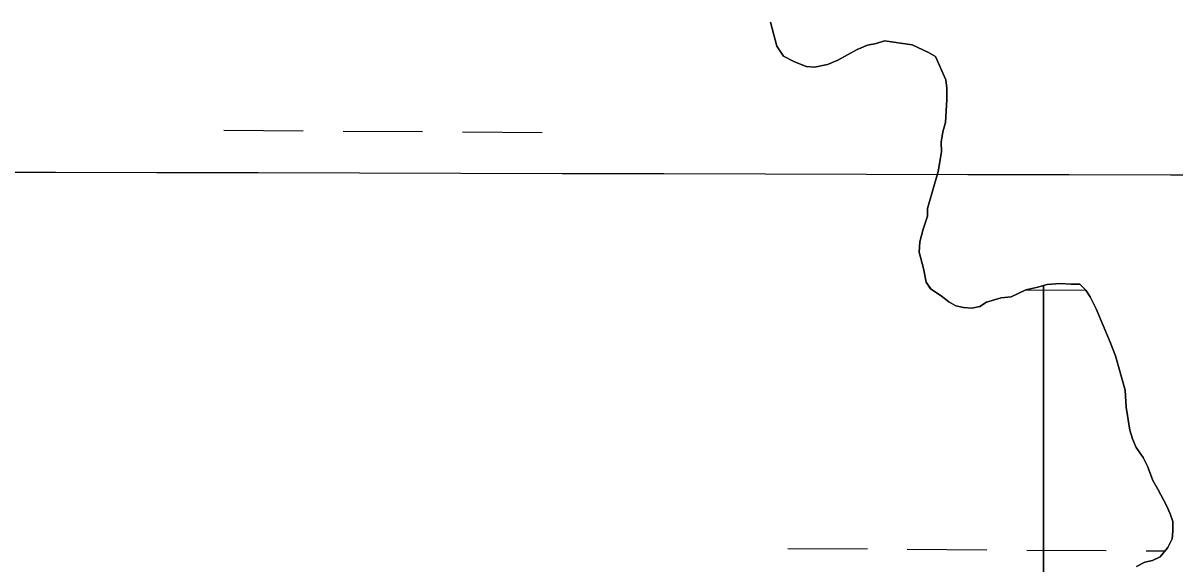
# Model space of a CAD drawing. Extents: x 3172231 to 3210228, y 940198 to 965780.
# Drawn here: x 3194626.5 to 3195089.7, y 951587.4 to 951804.8 of the extents above; entities that cross this region are included whole.
import ezdxf

# ---------------------------------------------------------------- set-up
doc = ezdxf.new("R2010")
doc.units = 0
for name, color, linetype in [('V-GRID-MAJR', 7, 'Continuous'), ('V-SITE-VEGE', 7, 'Continuous'), ('V-TOPO-SHOR', 7, 'Continuous'), ('V-WETL-SWMP', 7, 'Continuous')]:
    doc.layers.add(name, color=color, linetype=linetype)

msp = doc.modelspace()

# ---------------------------------------------------------------- linework, layer by layer
at = {"layer": 'V-GRID-MAJR'}
msp.add_spline([(3176504.317, 951793.007), (3181720.753, 951778.211), (3186937.193, 951764.175), (3192153.634, 951750.897), (3197370.077, 951738.379), (3202586.522, 951726.618), (3207802.969, 951715.617)], degree=3, dxfattribs=at)
at = {"layer": 'V-SITE-VEGE'}
for points in [[(3195036.827, 951579.533), (3195036.827, 951699.275), (3195034.523, 951698.624), (3195029.71, 951697.545), (3195023.877, 951694.733), (3195019.746, 951694.35), (3195013.905, 951692.572), (3195011.165, 951690.823), (3195008.071, 951690.106), (3195004.622, 951690.418), (3195001.515, 951691.077), (3194998.742, 951692.775), (3194995.619, 951695.159), (3194991.457, 951697.876), (3194989.708, 951700.617), (3194988.625, 951706.12), (3194986.839, 951712.651), (3194987.146, 951716.788), (3194988.475, 951721.969), (3194990.151, 951727.152), (3194990.122, 951730.253), (3194994.462, 951745.111), (3194995.766, 951753.049), (3194995.731, 951756.838), (3194996.383, 951760.979), (3194997.38, 951764.78), (3194997.984, 951774.089), (3194997.939, 951778.568), (3194997.562, 951782.01), (3194993.341, 951791.275), (3194990.568, 951792.971), (3194983.994, 951796.008), (3194972.952, 951797.63), (3194969.517, 951796.565), (3194966.076, 951795.844), (3194961.958, 951794.083), (3194954.073, 951789.875), (3194949.955, 951788.113), (3194944.796, 951787.032), (3194941.347, 951787.343), (3194936.503, 951789.365), (3194932.35, 951791.394), (3194929.554, 951795.504), (3194927.054, 951805.128)], [(3195074.166, 951586.316), (3195077.594, 951588.073), (3195080.689, 951588.786), (3195083.775, 951590.195), (3195086.843, 951594.014), (3195088.532, 951597.475), (3195088.85, 951600.58), (3195088.813, 951604.371), (3195087.75, 951607.461), (3195086.339, 951610.894), (3195082.835, 951617.408), (3195080.736, 951620.835), (3195078.612, 951626.674), (3195076.859, 951630.102), (3195074.061, 951634.21), (3195072.654, 951637.645), (3195071.585, 951641.079), (3195070.121, 951650.369), (3195069.711, 951657.256), (3195065.796, 951671.005), (3195063.676, 951676.497), (3195058.036, 951689.883), (3195055.578, 951694.684), (3195053.831, 951697.426), (3195051.396, 951699.814), (3195047.951, 951699.781), (3195043.468, 951700.084), (3195038.303, 951699.693), (3195036.827, 951699.275), (3195036.827, 951579.533)]]:
    msp.add_lwpolyline(points, dxfattribs=at)
at = {"layer": 'V-TOPO-SHOR'}
for points in [[(3194927.054, 951805.128), (3194929.554, 951795.502), (3194932.35, 951791.394), (3194936.503, 951789.365), (3194941.347, 951787.343), (3194944.796, 951787.032), (3194949.955, 951788.113), (3194954.073, 951789.875), (3194961.96, 951794.083), (3194966.076, 951795.844), (3194969.517, 951796.565), (3194972.952, 951797.63), (3194983.994, 951796.01), (3194990.568, 951792.971), (3194993.341, 951791.275), (3194997.562, 951782.01), (3194997.939, 951778.568), (3194997.982, 951774.089), (3194997.38, 951764.78), (3194996.383, 951760.979), (3194995.731, 951756.838), (3194995.766, 951753.049), (3194994.462, 951745.111), (3194990.122, 951730.253), (3194990.151, 951727.152), (3194988.475, 951721.969), (3194987.146, 951716.788), (3194986.839, 951712.651), (3194988.625, 951706.12), (3194989.708, 951700.617), (3194991.457, 951697.876), (3194995.619, 951695.159), (3194998.742, 951692.775), (3195001.515, 951691.077), (3195004.622, 951690.418), (3195008.071, 951690.106), (3195011.165, 951690.823), (3195013.905, 951692.572), (3195019.746, 951694.35), (3195023.877, 951694.733), (3195029.71, 951697.545), (3195034.523, 951698.624), (3195038.303, 951699.693), (3195043.468, 951700.084), (3195047.951, 951699.781), (3195051.396, 951699.814), (3195053.831, 951697.426), (3195055.578, 951694.684), (3195058.036, 951689.883), (3195063.676, 951676.497), (3195065.793, 951671.005), (3195069.711, 951657.256), (3195070.121, 951650.369), (3195071.585, 951641.079), (3195072.652, 951637.645), (3195074.061, 951634.21), (3195076.857, 951630.102), (3195078.612, 951626.674), (3195080.734, 951620.835), (3195082.835, 951617.408), (3195086.339, 951610.894), (3195087.75, 951607.461), (3195088.813, 951604.371), (3195088.85, 951600.58), (3195088.532, 951597.475), (3195086.843, 951594.014), (3195083.777, 951590.195), (3195080.689, 951588.788), (3195077.594, 951588.071)], [(3195077.594, 951588.071), (3195074.166, 951586.316)]]:
    msp.add_lwpolyline(points, dxfattribs=at)
at = {"layer": 'V-WETL-SWMP'}
for p, q in [((3194927.053, 951805.128), (3194929.555, 951795.503)), ((3194929.555, 951795.503), (3194932.35, 951791.394)), ((3194961.959, 951794.083), (3194966.077, 951795.844)), ((3194966.077, 951795.844), (3194969.516, 951796.565)), ((3194969.516, 951796.565), (3194972.952, 951797.631)), ((3194972.952, 951797.631), (3194983.994, 951796.011)), ((3194983.994, 951796.011), (3194990.569, 951792.972)), ((3194932.35, 951791.394), (3194936.504, 951789.365)), ((3194954.073, 951789.874), (3194961.959, 951794.083)), ((3194990.569, 951792.972), (3194993.342, 951791.275)), ((3194993.342, 951791.275), (3194997.563, 951782.01)), ((3194936.504, 951789.365), (3194941.347, 951787.343)), ((3194941.347, 951787.343), (3194944.796, 951787.031)), ((3194944.796, 951787.031), (3194949.954, 951788.113)), ((3194949.954, 951788.113), (3194954.073, 951789.874)), ((3194997.563, 951782.01), (3194997.94, 951778.568)), ((3194997.94, 951778.568), (3194997.982, 951774.089)), ((3194997.982, 951774.089), (3194997.38, 951764.78)), ((3194997.38, 951764.78), (3194996.382, 951760.98)), ((3194707.211, 951761.658), (3194739.21, 951761.44)), ((3194755.21, 951761.331), (3194787.209, 951761.114)), ((3194803.209, 951761.005), (3194835.208, 951760.787)), ((3194996.382, 951760.98), (3194995.731, 951756.839)), ((3194995.731, 951756.839), (3194995.766, 951753.049)), ((3194995.766, 951753.049), (3194994.462, 951745.111)), ((3194994.462, 951745.111), (3194990.121, 951730.254)), ((3194990.121, 951730.254), (3194990.15, 951727.153)), ((3194990.15, 951727.153), (3194988.476, 951721.969)), ((3194988.476, 951721.969), (3194987.146, 951716.788)), ((3194987.146, 951716.788), (3194986.84, 951712.65)), ((3194986.84, 951712.65), (3194988.624, 951706.119)), ((3194988.624, 951706.119), (3194989.709, 951700.616)), ((3194989.709, 951700.616), (3194991.458, 951697.876)), ((3194991.458, 951697.876), (3194995.618, 951695.158)), ((3195023.878, 951694.733), (3195029.709, 951697.544)), ((3195029.709, 951697.544), (3195034.523, 951698.623)), ((3195029.953, 951697.599), (3195053.626, 951697.438)), ((3195034.523, 951698.623), (3195038.304, 951699.692)), ((3195038.304, 951699.692), (3195043.469, 951700.085)), ((3195043.469, 951700.085), (3195047.951, 951699.782)), ((3195047.951, 951699.782), (3195051.396, 951699.814)), ((3195051.396, 951699.814), (3195053.831, 951697.425)), ((3194995.618, 951695.158), (3194998.741, 951692.775)), ((3195013.905, 951692.572), (3195019.746, 951694.35)), ((3195019.746, 951694.35), (3195023.878, 951694.733)), ((3195053.831, 951697.425), (3195055.579, 951694.684)), ((3195055.579, 951694.684), (3195058.036, 951689.883)), ((3194998.741, 951692.775), (3195001.514, 951691.078)), ((3195001.514, 951691.078), (3195004.621, 951690.418)), ((3195004.621, 951690.418), (3195008.07, 951690.106)), ((3195008.07, 951690.106), (3195011.165, 951690.824)), ((3195011.165, 951690.824), (3195013.905, 951692.572)), ((3195058.036, 951689.883), (3195063.675, 951676.497)), ((3195063.675, 951676.497), (3195065.793, 951671.004)), ((3195065.793, 951671.004), (3195069.712, 951657.257)), ((3195069.712, 951657.257), (3195070.121, 951650.369)), ((3195070.121, 951650.369), (3195071.586, 951641.079)), ((3195071.586, 951641.079), (3195072.652, 951637.644)), ((3195072.652, 951637.644), (3195074.062, 951634.211)), ((3195074.062, 951634.211), (3195076.857, 951630.102)), ((3195076.857, 951630.102), (3195078.612, 951626.673)), ((3195078.612, 951626.673), (3195080.734, 951620.835)), ((3195080.734, 951620.835), (3195082.834, 951617.408)), ((3195082.834, 951617.408), (3195086.34, 951610.894)), ((3195086.34, 951610.894), (3195087.751, 951607.462)), ((3195087.751, 951607.462), (3195088.813, 951604.37)), ((3195088.849, 951600.58), (3195088.533, 951597.476)), ((3195088.813, 951604.37), (3195088.849, 951600.58)), ((3195088.533, 951597.476), (3195086.843, 951594.014)), ((3194934.072, 951593.609), (3194966.072, 951593.391)), ((3194982.071, 951593.282), (3195014.071, 951593.064)), ((3195030.07, 951592.956), (3195062.069, 951592.738)), ((3195078.069, 951592.629), (3195085.689, 951592.577)), ((3195086.843, 951594.014), (3195083.777, 951590.195)), ((3195077.595, 951588.07), (3195074.165, 951586.315)), ((3195080.689, 951588.788), (3195077.595, 951588.07)), ((3195083.777, 951590.195), (3195080.689, 951588.788))]:
    msp.add_line(p, q, dxfattribs=at)

doc.saveas('drawing.dxf')
